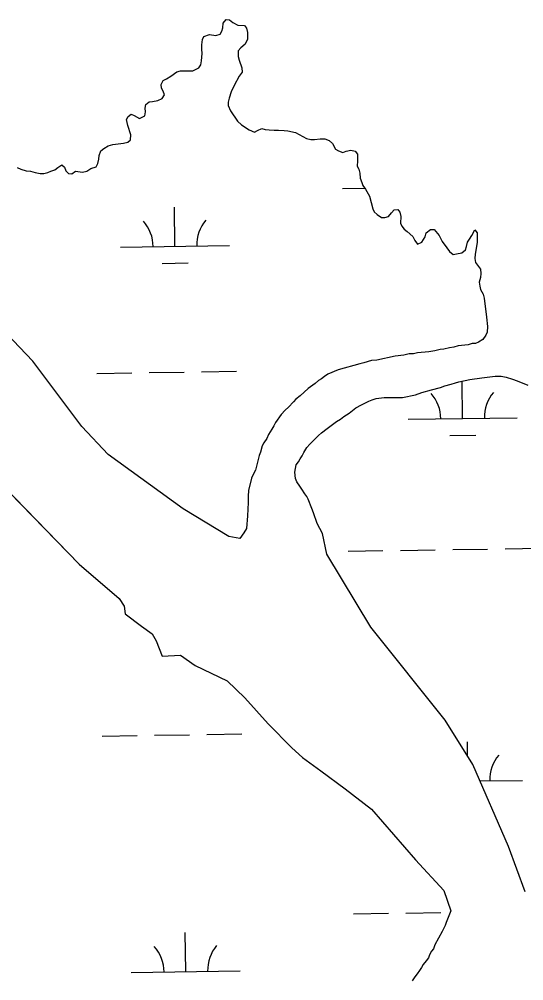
# Model space of a CAD drawing. Extents: x 3807117 to 3845308, y 337856 to 363736.
# Drawn here: x 3842267 to 3842730, y 350805 to 351687 of the extents above; entities that cross this region are included whole.
import ezdxf

# ---------------------------------------------------------------- set-up
doc = ezdxf.new("R2010")
doc.units = 0
doc.layers.add('V-TOPO-SHOR', color=7, linetype='Continuous')
doc.layers.add('V-WETL-SWMP', color=7, linetype='Continuous')

msp = doc.modelspace()

# ---------------------------------------------------------------- linework, layer by layer
at = {"layer": 'V-TOPO-SHOR'}
for p, q in [((3842657.53, 351350.48), (3842663.46, 351352.11)), ((3842663.46, 351352.11), (3842667.41, 351353.34)), ((3842667.41, 351353.34), (3842670.58, 351354.16)), ((3842670.58, 351354.16), (3842680.47, 351356.23)), ((3842680.47, 351356.23), (3842691.55, 351357.92)), ((3842691.55, 351357.92), (3842703.83, 351359.22)), ((3842703.83, 351359.22), (3842709.38, 351359.27)), ((3842709.34, 351359.26), (3842713.75, 351358.52)), ((3842713.75, 351358.52), (3842719.71, 351356.59)), ((3842719.71, 351356.59), (3842724.09, 351355.04)), ((3842724.09, 351355.04), (3842733.64, 351351.17)), ((3842618.78, 351339.82), (3842630.65, 351342.3)), ((3842630.65, 351342.3), (3842636.58, 351344.34)), ((3842636.58, 351344.34), (3842645.27, 351346.8)), ((3842645.27, 351346.8), (3842653.58, 351348.85)), ((3842653.58, 351348.85), (3842657.53, 351350.48)), ((3842576.05, 351330.31), (3842581.18, 351333.13)), ((3842581.18, 351333.13), (3842587.89, 351336.36)), ((3842587.89, 351336.36), (3842591.05, 351337.58)), ((3842591.05, 351337.58), (3842594.6, 351338.8)), ((3842594.6, 351338.8), (3842602.13, 351339.66)), ((3842602.13, 351339.66), (3842618.78, 351339.82)), ((3842565.02, 351322.28), (3842569.75, 351325.5)), ((3842569.75, 351325.5), (3842576.05, 351330.31)), ((3842549.66, 351311.44), (3842558.32, 351317.86)), ((3842558.32, 351317.86), (3842561.87, 351319.87)), ((3842561.87, 351319.87), (3842565.02, 351322.28)), ((3842541.79, 351305.02), (3842544.54, 351307.43)), ((3842544.54, 351307.43), (3842549.66, 351311.44)), ((3842533.94, 351297.03), (3842541.79, 351305.02)), ((3842526.9, 351286.26), (3842528.45, 351289.44)), ((3842528.45, 351289.44), (3842531.19, 351293.83)), ((3842531.19, 351293.83), (3842533.94, 351297.03)), ((3842223.67, 351288.17), (3842322.2, 351187.02)), ((3842521.42, 351277.88), (3842523.38, 351280.68)), ((3842523.38, 351280.68), (3842524.94, 351283.47)), ((3842524.94, 351283.47), (3842526.9, 351286.26)), ((3842519.9, 351271.13), (3842521.42, 351277.88)), ((3842520.74, 351265.59), (3842519.9, 351271.13)), ((3842521.96, 351262.43), (3842520.74, 351265.59)), ((3842524.77, 351258.49), (3842521.96, 351262.43)), ((3842526.38, 351255.73), (3842524.77, 351258.49)), ((3842529.2, 351251.39), (3842526.38, 351255.73)), ((3842531.2, 351249.03), (3842529.2, 351251.39)), ((3842532.29, 351246.55), (3842531.2, 351249.03)), ((3842535.56, 351237.87), (3842532.29, 351246.55)), ((3842537.18, 351233.92), (3842535.56, 351237.87)), ((3842540.44, 351224.04), (3842537.18, 351233.92)), ((3842545.28, 351214.96), (3842540.44, 351224.04)), ((3842549.41, 351195.97), (3842545.28, 351214.96)), ((3842589.83, 351129.11), (3842549.41, 351195.97)), ((3842322.2, 351187.02), (3842358.87, 351155.41)), ((3842358.87, 351155.41), (3842363.37, 351148.35)), ((3842363.37, 351148.35), (3842364.33, 351141.26)), ((3842364.33, 351141.26), (3842379.52, 351129.86)), ((3842379.52, 351129.86), (3842389.34, 351122.85)), ((3842389.34, 351122.85), (3842392.95, 351116.67)), ((3842658.05, 351043.65), (3842589.83, 351129.11)), ((3842392.95, 351116.67), (3842398.4, 351102.52)), ((3842398.4, 351102.52), (3842415.25, 351103.56)), ((3842415.25, 351103.56), (3842428.65, 351093.92)), ((3842428.65, 351093.92), (3842458.06, 351079.99)), ((3842458.06, 351079.99), (3842474.17, 351064.16)), ((3842474.17, 351064.16), (3842495.69, 351040.4)), ((3842683.26, 351003.06), (3842658.05, 351043.65)), ((3842495.69, 351040.4), (3842517.18, 351018.41)), ((3842517.18, 351018.41), (3842527.02, 351009.63)), ((3842527.02, 351009.63), (3842544, 350997.36)), ((3842715.89, 350927.93), (3842683.26, 351003.06)), ((3842544, 350997.36), (3842566.33, 350980.7)), ((3842566.33, 350980.7), (3842590.46, 350962.28)), ((3842590.46, 350962.28), (3842630.81, 350915.62)), ((3842731.35, 350886.36), (3842715.89, 350927.93)), ((3842630.81, 350915.62), (3842656.81, 350887.46)), ((3842656.81, 350887.46), (3842663.19, 350868.76)), ((3842663.19, 350868.76), (3842658.7, 350858.34)), ((3842658.7, 350858.34), (3842657.94, 350855.56)), ((3842655.21, 350849.98), (3842648.58, 350837.63)), ((3842657.94, 350855.56), (3842655.21, 350849.98)), ((3842645.25, 350831.77), (3842643.69, 350828.58)), ((3842647.21, 350834.17), (3842645.25, 350831.77)), ((3842648.58, 350837.63), (3842647.21, 350834.17)), ((3842640.57, 350823.01), (3842637.83, 350819.81)), ((3842642.53, 350825.8), (3842640.57, 350823.01)), ((3842643.69, 350828.58), (3842642.53, 350825.8)), ((3842634.31, 350814.23), (3842632.35, 350811.04)), ((3842636.27, 350817.02), (3842634.31, 350814.23)), ((3842637.83, 350819.81), (3842636.27, 350817.02)), ((3842630, 350808.24), (3842627.66, 350804.65)), ((3842632.35, 350811.04), (3842630, 350808.24))]:
    msp.add_line(p, q, dxfattribs=at)
for points in [[(3842469.74, 351210.4), (3842459.52, 351212.22), (3842417.58, 351237.58), (3842348.8, 351287.53), (3842324.61, 351313.05), (3842279.7, 351372.98), (3842255.5, 351398.5), (3842233.08, 351424.91), (3842200.67, 351476.09), (3842164.86, 351510.37), (3842096.6, 351600.26), (3841992.48, 351731.54), (3841948.52, 351783.49), (3841930.54, 351809.07), (3841898.31, 351840.72)], [(3842399.42, 351620.87), (3842397.81, 351623.63), (3842397.38, 351626.8), (3842399.33, 351630.38), (3842402.49, 351632), (3842406.43, 351634.41), (3842411.95, 351638.42), (3842415.11, 351639.25), (3842426.6, 351639.35), (3842432.13, 351642.18), (3842433.69, 351644.97), (3842434.45, 351648.54), (3842435.18, 351655.29), (3842434.75, 351659.25), (3842434.71, 351663.21), (3842435.46, 351667.97), (3842436.63, 351670.76), (3842441.76, 351672.79), (3842447.72, 351671.65), (3842451.67, 351672.88), (3842453.23, 351675.67), (3842454, 351678.85), (3842454.35, 351683.21), (3842457.1, 351686.41), (3842460.27, 351686.04), (3842463.07, 351683.68), (3842467.85, 351681.35), (3842473.8, 351681.01), (3842475.8, 351678.65), (3842476.63, 351674.69), (3842476.69, 351668.35), (3842474.35, 351663.97), (3842470.42, 351660.36), (3842468.06, 351657.57), (3842468.11, 351652.41), (3842468.93, 351649.25), (3842471.38, 351642.14), (3842471.81, 351638.18), (3842469.06, 351634.58), (3842464.39, 351625.82), (3842461.66, 351620.24), (3842459.73, 351614.28), (3842458.98, 351610.71), (3842459, 351607.54), (3842461.03, 351602.8), (3842467.46, 351593.34), (3842471.06, 351589.81), (3842478.24, 351585.11), (3842483.01, 351583.17), (3842485.77, 351584.79), (3842489.72, 351586.41), (3842492.9, 351585.64), (3842496.47, 351585.28), (3842501.23, 351584.93), (3842505.19, 351584.96), (3842510.35, 351584.61), (3842513.52, 351584.24), (3842520.67, 351582.73), (3842530.63, 351577.27), (3842534.6, 351576.51), (3842538.17, 351576.54), (3842543.32, 351576.98), (3842547.68, 351577.02), (3842551.66, 351575.47), (3842554.46, 351572.73), (3842557.28, 351567.6), (3842560.07, 351566.04), (3842564.05, 351564.49), (3842567.21, 351565.71), (3842571.56, 351566.54), (3842575.53, 351565.78), (3842577.54, 351563.02), (3842577.6, 351556.68), (3842577.25, 351551.92), (3842578.86, 351549.16), (3842579.68, 351545.6), (3842580.12, 351540.85), (3842581.35, 351536.9), (3842582.56, 351534.13), (3842584.97, 351530.98), (3842588.6, 351524.28), (3842591.48, 351512.8), (3842592.69, 351510.04), (3842595.49, 351507.69), (3842599.48, 351504.95), (3842602.65, 351504.98), (3842605.81, 351505.8), (3842608.56, 351509), (3842611.31, 351511.8), (3842614.47, 351512.22), (3842616.48, 351509.86), (3842617.31, 351505.9), (3842616.97, 351499.56), (3842618.18, 351496.79), (3842620.19, 351494.04), (3842622.98, 351492.08), (3842628.18, 351487.37), (3842630.19, 351483.82), (3842632.6, 351480.28), (3842636.55, 351482.29), (3842639.68, 351487.08)], [(3842265.27, 351550.67), (3842268.86, 351549.12), (3842273.63, 351547.58), (3842277.6, 351547.22), (3842281.97, 351546.07), (3842286.33, 351545.32), (3842289.9, 351545.35), (3842293.46, 351546.17), (3842296.23, 351547.39), (3842299.78, 351548.61), (3842302.54, 351550.62), (3842306.48, 351553.03), (3842308.88, 351551.07), (3842310.1, 351547.51), (3842312.5, 351545.16), (3842315.67, 351544.79), (3842318.82, 351547.2), (3842325.17, 351546.46), (3842329.13, 351547.29), (3842333.07, 351549.7), (3842337.81, 351551.33), (3842339.37, 351554.52), (3842340.13, 351558.49), (3842340.49, 351561.66), (3842342.04, 351566.04), (3842344.8, 351568.04), (3842348.74, 351570.46), (3842353.09, 351571.69), (3842362.99, 351572.97), (3842366.94, 351573.8), (3842369.3, 351576.2), (3842369.66, 351580.56), (3842366.8, 351589.26), (3842365.56, 351594.79), (3842367.12, 351597.58), (3842369.88, 351599.59), (3842372.67, 351598.43), (3842377.45, 351595.7), (3842382.58, 351598.12), (3842382.94, 351601.69), (3842382.91, 351605.26), (3842383.28, 351608.43), (3842386.43, 351610.84), (3842389.6, 351611.27), (3842394.35, 351612.1), (3842398.29, 351614.12), (3842400.64, 351617.31), (3842399.42, 351620.87)], [(3842639.68, 351487.08), (3842640.44, 351490.65), (3842644.37, 351493.86), (3842647.94, 351493.89), (3842652.35, 351488.38), (3842655.18, 351482.86), (3842659.59, 351476.95), (3842662, 351473.8), (3842665.19, 351471.06), (3842668.36, 351471.48), (3842673.11, 351472.32), (3842676.65, 351475.13), (3842677.42, 351478.3), (3842678.57, 351482.28), (3842680.13, 351485.07), (3842682.48, 351488.26), (3842685.21, 351493.44), (3842687.21, 351490.68), (3842687.29, 351481.96), (3842685.41, 351471.24), (3842685.05, 351467.27), (3842685.87, 351463.71), (3842690.29, 351457.41), (3842690.72, 351453.45), (3842690.36, 351449.88), (3842689.21, 351445.51), (3842689.64, 351441.94), (3842690.46, 351438.78), (3842692.88, 351434.44), (3842693.7, 351430.88), (3842695.84, 351413.46), (3842696.72, 351404.74), (3842696.37, 351399.59)], [(3842696.37, 351399.59), (3842695.2, 351396.8), (3842692.46, 351392.81), (3842688.52, 351390.4), (3842685.76, 351389.18), (3842682.59, 351389.16), (3842679.03, 351387.93), (3842669.92, 351387.06), (3842665.97, 351385.83), (3842662.01, 351385.4), (3842656.86, 351384.17), (3842653.3, 351383.74), (3842648.55, 351382.51), (3842643.01, 351381.66), (3842632.71, 351380.78), (3842628.76, 351379.95), (3842624.79, 351379.91), (3842620.05, 351378.68), (3842612.13, 351377.81), (3842595.11, 351374.09), (3842590.36, 351373.65), (3842583.24, 351371.6), (3842579.68, 351370.78), (3842559.92, 351365.05), (3842550.44, 351361), (3842547.28, 351358.99), (3842544.53, 351356.98), (3842541.77, 351355.37), (3842538.62, 351352.57), (3842532.32, 351348.15), (3842524.85, 351341.34), (3842520.91, 351338.14), (3842518.95, 351335.74), (3842514.24, 351330.94), (3842511.09, 351328.14), (3842507.56, 351324.14), (3842502.47, 351316.96), (3842500.92, 351313.77), (3842498.96, 351310.58), (3842495.84, 351305.8), (3842494.28, 351302.22), (3842491.54, 351298.23), (3842489.98, 351295.44), (3842488.45, 351289.48), (3842487.29, 351286.69), (3842483.84, 351273.18), (3842482.29, 351269.6), (3842480.34, 351265.62), (3842477.67, 351254.49), (3842477.32, 351249.34), (3842477.38, 351243.39), (3842476.69, 351231.1), (3842475.61, 351219.59), (3842473.27, 351215.6), (3842469.74, 351210.4)]]:
    msp.add_lwpolyline(points, dxfattribs=at)
at = {"layer": 'V-WETL-SWMP'}
for p, q in [((3842563.9, 351531.46), (3842584.36, 351531.77)), ((3842410.09, 351478.41), (3842409.55, 351514.41)), ((3842360.1, 351477.66), (3842460.08, 351479.16)), ((3842398.32, 351462.8), (3842422.32, 351463.16)), ((3842338.42, 351361.89), (3842370.42, 351362.37)), ((3842386.41, 351362.61), (3842418.41, 351363.09)), ((3842434.41, 351363.33), (3842466.41, 351363.81)), ((3842657.53, 351350.48), (3842663.46, 351352.11)), ((3842663.46, 351352.11), (3842667.41, 351353.34)), ((3842667.41, 351353.34), (3842670.58, 351354.16)), ((3842670.58, 351354.16), (3842680.47, 351356.23)), ((3842673.92, 351320.48), (3842673.41, 351354.75)), ((3842680.47, 351356.23), (3842691.55, 351357.92)), ((3842691.55, 351357.92), (3842703.83, 351359.22)), ((3842703.83, 351359.22), (3842709.38, 351359.27)), ((3842709.38, 351359.27), (3842713.75, 351358.52)), ((3842713.75, 351358.52), (3842719.71, 351356.59)), ((3842719.71, 351356.59), (3842724.09, 351355.04)), ((3842724.09, 351355.04), (3842733.64, 351351.17)), ((3842618.78, 351339.82), (3842630.65, 351342.3)), ((3842630.65, 351342.3), (3842636.58, 351344.34)), ((3842636.58, 351344.34), (3842645.27, 351346.8)), ((3842645.27, 351346.8), (3842653.58, 351348.85)), ((3842653.58, 351348.85), (3842657.53, 351350.48)), ((3842576.05, 351330.31), (3842581.18, 351333.13)), ((3842581.18, 351333.13), (3842587.89, 351336.36)), ((3842587.89, 351336.36), (3842591.05, 351337.58)), ((3842591.05, 351337.58), (3842594.6, 351338.8)), ((3842594.6, 351338.8), (3842602.13, 351339.66)), ((3842602.13, 351339.66), (3842618.78, 351339.82)), ((3842565.02, 351322.28), (3842569.75, 351325.5)), ((3842569.75, 351325.5), (3842576.05, 351330.31)), ((3842549.66, 351311.44), (3842558.32, 351317.86)), ((3842558.32, 351317.86), (3842561.87, 351319.87)), ((3842561.87, 351319.87), (3842565.02, 351322.28)), ((3842623.93, 351319.74), (3842723.92, 351321.23)), ((3842541.79, 351305.02), (3842544.54, 351307.43)), ((3842544.54, 351307.43), (3842549.66, 351311.44)), ((3842533.94, 351297.03), (3842541.79, 351305.02)), ((3842662.15, 351304.88), (3842686.15, 351305.24)), ((3842526.9, 351286.26), (3842528.45, 351289.44)), ((3842528.45, 351289.44), (3842531.19, 351293.83)), ((3842531.19, 351293.83), (3842533.94, 351297.03)), ((3842521.42, 351277.88), (3842523.38, 351280.68)), ((3842523.38, 351280.68), (3842524.94, 351283.47)), ((3842524.94, 351283.47), (3842526.9, 351286.26)), ((3842519.9, 351271.13), (3842521.42, 351277.88)), ((3842520.74, 351265.59), (3842519.9, 351271.13)), ((3842521.96, 351262.43), (3842520.74, 351265.59)), ((3842524.77, 351258.49), (3842521.96, 351262.43)), ((3842526.38, 351255.73), (3842524.77, 351258.49)), ((3842529.2, 351251.39), (3842526.38, 351255.73)), ((3842531.2, 351249.03), (3842529.2, 351251.39)), ((3842532.29, 351246.55), (3842531.2, 351249.03)), ((3842535.56, 351237.87), (3842532.29, 351246.55)), ((3842537.18, 351233.92), (3842535.56, 351237.87)), ((3842540.44, 351224.04), (3842537.18, 351233.92)), ((3842545.28, 351214.96), (3842540.44, 351224.04)), ((3842549.41, 351195.97), (3842545.28, 351214.96)), ((3842664.88, 351200.26), (3842696.87, 351200.74)), ((3842712.87, 351200.98), (3842744.87, 351201.46)), ((3842589.83, 351129.11), (3842549.41, 351195.97)), ((3842568.89, 351198.83), (3842600.89, 351199.31)), ((3842616.88, 351199.55), (3842648.88, 351200.03)), ((3842658.05, 351043.65), (3842589.83, 351129.11)), ((3842683.26, 351003.06), (3842658.05, 351043.65)), ((3842343.4, 351029.26), (3842375.4, 351029.74)), ((3842391.4, 351029.97), (3842423.39, 351030.45)), ((3842439.39, 351030.69), (3842471.39, 351031.17)), ((3842678.56, 351010.62), (3842678.37, 351023.84)), ((3842715.89, 350927.93), (3842683.26, 351003.06)), ((3842689.8, 350988.01), (3842728.9, 350988.6)), ((3842731.35, 350886.36), (3842715.89, 350927.93)), ((3842573.87, 350866.19), (3842605.87, 350866.67)), ((3842621.87, 350866.91), (3842653.86, 350867.39)), ((3842420.06, 350813.14), (3842419.52, 350849.13)), ((3842370.06, 350812.39), (3842470.05, 350813.89))]:
    msp.add_line(p, q, dxfattribs=at)
for points in [[(3842399.42, 351620.87), (3842397.81, 351623.63), (3842397.38, 351626.8), (3842399.33, 351630.38), (3842402.49, 351632), (3842406.43, 351634.41), (3842411.95, 351638.42), (3842415.11, 351639.25), (3842426.6, 351639.35), (3842432.13, 351642.18), (3842433.69, 351644.97), (3842434.45, 351648.54), (3842435.18, 351655.29), (3842434.75, 351659.25), (3842434.71, 351663.21), (3842435.46, 351667.97), (3842436.63, 351670.76), (3842441.76, 351672.79), (3842447.72, 351671.65), (3842451.67, 351672.88), (3842453.23, 351675.67), (3842454, 351678.85), (3842454.35, 351683.21), (3842457.1, 351686.41), (3842460.27, 351686.04), (3842463.07, 351683.68), (3842467.85, 351681.35), (3842473.8, 351681.01), (3842475.8, 351678.65), (3842476.63, 351674.69), (3842476.69, 351668.35), (3842474.35, 351663.97), (3842470.42, 351660.36), (3842468.06, 351657.57), (3842468.11, 351652.41), (3842468.93, 351649.25), (3842471.38, 351642.14), (3842471.81, 351638.18), (3842469.06, 351634.58), (3842464.39, 351625.82), (3842461.66, 351620.24), (3842459.73, 351614.28), (3842458.98, 351610.71), (3842459, 351607.54), (3842461.03, 351602.8), (3842467.46, 351593.34), (3842471.06, 351589.81), (3842478.24, 351585.11), (3842483.01, 351583.17), (3842485.77, 351584.79), (3842489.72, 351586.41), (3842492.9, 351585.64), (3842496.47, 351585.28), (3842501.23, 351584.93), (3842505.19, 351584.96), (3842510.35, 351584.61), (3842513.52, 351584.24), (3842520.67, 351582.73), (3842530.63, 351577.27), (3842534.6, 351576.51), (3842538.17, 351576.54), (3842543.32, 351576.98), (3842547.68, 351577.02), (3842551.66, 351575.47), (3842554.46, 351572.73), (3842557.28, 351567.6), (3842560.07, 351566.04), (3842564.05, 351564.49), (3842567.21, 351565.71), (3842571.56, 351566.54), (3842575.53, 351565.78), (3842577.54, 351563.02), (3842577.6, 351556.68), (3842577.25, 351551.92), (3842578.86, 351549.16), (3842579.68, 351545.6), (3842580.12, 351540.85), (3842581.35, 351536.9), (3842582.56, 351534.13), (3842584.97, 351530.98), (3842588.6, 351524.28), (3842591.48, 351512.8), (3842592.69, 351510.04), (3842595.49, 351507.69), (3842599.48, 351504.95), (3842602.65, 351504.98), (3842605.81, 351505.8), (3842608.56, 351509), (3842611.31, 351511.8), (3842614.47, 351512.22), (3842616.48, 351509.86), (3842617.31, 351505.9), (3842616.97, 351499.56), (3842618.18, 351496.79), (3842620.19, 351494.04), (3842622.98, 351492.08), (3842628.18, 351487.37), (3842630.19, 351483.82), (3842632.6, 351480.28), (3842636.55, 351482.29), (3842639.68, 351487.08)], [(3842265.27, 351550.67), (3842268.86, 351549.12), (3842273.63, 351547.58), (3842277.6, 351547.22), (3842281.97, 351546.07), (3842286.33, 351545.32), (3842289.9, 351545.35), (3842293.46, 351546.17), (3842296.23, 351547.39), (3842299.78, 351548.61), (3842302.54, 351550.62), (3842306.48, 351553.03), (3842308.88, 351551.07), (3842310.1, 351547.51), (3842312.5, 351545.16), (3842315.67, 351544.79), (3842318.82, 351547.2), (3842325.17, 351546.46), (3842329.13, 351547.29), (3842333.07, 351549.7), (3842337.81, 351551.33), (3842339.37, 351554.52), (3842340.13, 351558.49), (3842340.49, 351561.66), (3842342.04, 351566.04), (3842344.8, 351568.04), (3842348.74, 351570.46), (3842353.09, 351571.69), (3842362.99, 351572.97), (3842366.94, 351573.8), (3842369.3, 351576.2), (3842369.66, 351580.56), (3842366.8, 351589.26), (3842365.56, 351594.79), (3842367.12, 351597.58), (3842369.88, 351599.59), (3842372.67, 351598.43), (3842377.45, 351595.7), (3842382.58, 351598.12), (3842382.94, 351601.69), (3842382.91, 351605.26), (3842383.28, 351608.43), (3842386.43, 351610.84), (3842389.6, 351611.27), (3842394.35, 351612.1), (3842398.29, 351614.12), (3842400.64, 351617.31), (3842399.42, 351620.87)], [(3842639.68, 351487.08), (3842640.44, 351490.65), (3842644.37, 351493.86), (3842647.94, 351493.89), (3842652.35, 351488.38), (3842655.18, 351482.86), (3842659.59, 351476.95), (3842662, 351473.8), (3842665.19, 351471.06), (3842668.36, 351471.48), (3842673.11, 351472.32), (3842676.65, 351475.13), (3842677.42, 351478.3), (3842678.57, 351482.28), (3842680.13, 351485.07), (3842682.48, 351488.26), (3842685.21, 351493.44), (3842687.21, 351490.68), (3842687.29, 351481.96), (3842685.41, 351471.24), (3842685.05, 351467.27), (3842685.87, 351463.71), (3842690.29, 351457.41), (3842690.72, 351453.45), (3842690.36, 351449.88), (3842689.21, 351445.51), (3842689.64, 351441.94), (3842690.46, 351438.78), (3842692.88, 351434.44), (3842693.7, 351430.88), (3842695.84, 351413.46), (3842696.72, 351404.74), (3842696.37, 351399.59), (3842695.2, 351396.8), (3842692.46, 351392.81), (3842688.52, 351390.4), (3842685.76, 351389.18), (3842682.59, 351389.16), (3842679.03, 351387.93), (3842669.92, 351387.06), (3842665.97, 351385.83), (3842662.01, 351385.4), (3842656.86, 351384.17), (3842653.3, 351383.74), (3842648.55, 351382.51), (3842643.01, 351381.66), (3842632.71, 351380.78), (3842628.76, 351379.95), (3842624.79, 351379.91), (3842620.05, 351378.68), (3842612.13, 351377.81), (3842595.11, 351374.09), (3842590.36, 351373.65), (3842583.24, 351371.6), (3842579.68, 351370.78), (3842559.92, 351365.05), (3842550.44, 351361), (3842547.28, 351358.99), (3842544.53, 351356.98), (3842541.77, 351355.37), (3842538.62, 351352.57), (3842532.32, 351348.15), (3842524.85, 351341.34), (3842520.91, 351338.14), (3842518.95, 351335.74), (3842514.24, 351330.94), (3842511.09, 351328.14), (3842507.56, 351324.14), (3842502.47, 351316.96), (3842500.92, 351313.77), (3842498.96, 351310.58), (3842495.84, 351305.8), (3842494.28, 351302.22), (3842491.54, 351298.23), (3842489.98, 351295.44), (3842488.45, 351289.48), (3842487.29, 351286.69), (3842483.84, 351273.18), (3842482.29, 351269.6), (3842480.34, 351265.62), (3842477.67, 351254.49), (3842477.32, 351249.34), (3842477.38, 351243.39), (3842476.69, 351231.1), (3842475.61, 351219.59), (3842473.27, 351215.6), (3842469.74, 351210.4), (3842459.52, 351212.22), (3842417.58, 351237.58), (3842348.8, 351287.53), (3842324.61, 351313.05), (3842279.7, 351372.98), (3842255.5, 351398.5)], [(3842223.67, 351288.17), (3842322.2, 351187.02), (3842358.87, 351155.41), (3842363.37, 351148.35), (3842364.33, 351141.26), (3842379.52, 351129.86), (3842389.34, 351122.85), (3842392.95, 351116.67), (3842398.4, 351102.52), (3842415.25, 351103.56), (3842428.65, 351093.92), (3842458.06, 351079.99), (3842474.17, 351064.16), (3842495.69, 351040.4), (3842517.18, 351018.41), (3842527.02, 351009.63), (3842544, 350997.36), (3842566.33, 350980.7), (3842590.46, 350962.28), (3842630.81, 350915.62), (3842656.81, 350887.46), (3842663.19, 350868.76), (3842658.7, 350858.34), (3842657.94, 350855.56), (3842655.21, 350849.98), (3842648.58, 350837.63), (3842647.21, 350834.17), (3842645.25, 350831.77), (3842643.69, 350828.58), (3842642.53, 350825.8), (3842640.57, 350823.01), (3842637.83, 350819.81), (3842636.27, 350817.02), (3842634.31, 350814.23), (3842632.35, 350811.04), (3842630, 350808.24), (3842627.66, 350804.65)]]:
    msp.add_lwpolyline(points, dxfattribs=at)
for centre, start, end in [((3842354.85, 351478.06), 0.08653, 41.63019), ((3842465.32, 351479.71), 140.08653, 181.63019), ((3842618.68, 351320.13), 0.08653, 41.63019), ((3842729.15, 351321.79), 140.08653, 181.63019), ((3842734.14, 350989.15), 140.08653, 181.63019), ((3842364.81, 350812.78), 0.08653, 41.63019), ((3842475.29, 350814.44), 140.08653, 181.63019)]:
    msp.add_arc(centre, 35.25, start, end, dxfattribs=at)

doc.saveas('drawing.dxf')
